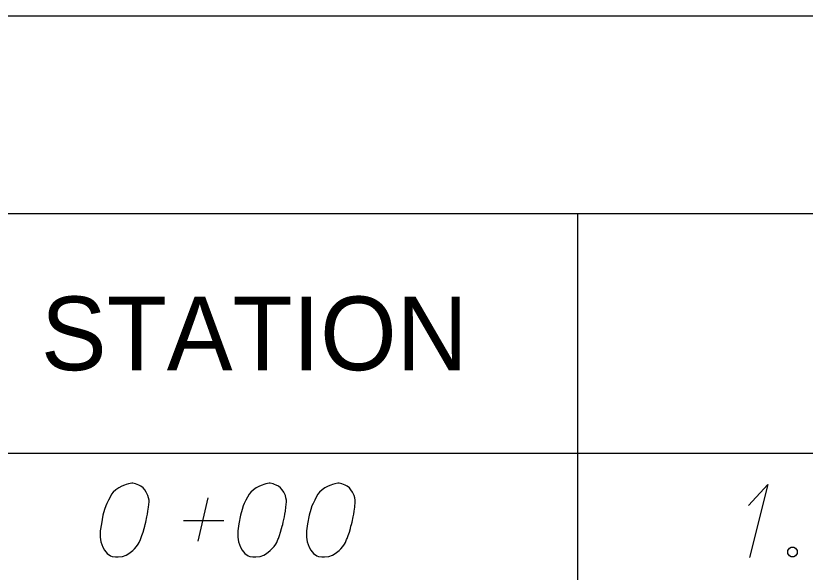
# Model space of a CAD drawing. Extents: x 2074207 to 2076812, y 516372 to 523312.
# Drawn here: x 2076345.6 to 2076397, y 518658.9 to 518695.1 of the extents above; entities that cross this region are included whole.
import ezdxf

# ---------------------------------------------------------------- set-up
doc = ezdxf.new("R2010")
doc.units = 0
for name, color, linetype in [('Prop DirtTable_ Soil Test Results - Outline (Major)', 7, 'Continuous'), ('Prop DirtTable_ Soil Test Results - Outline (Minor)', 7, 'Continuous'), ('Prop DirtTable_ Soil Test Results - Tx (Header - Small)', 7, 'Continuous'), ('Prop DirtTable_ Soil Test Results - Tx (Sample Data)', 7, 'Continuous')]:
    doc.layers.add(name, color=color, linetype=linetype)

msp = doc.modelspace()

# ---------------------------------------------------------------- linework, layer by layer
at = {"layer": 'Prop DirtTable_ Soil Test Results - Outline (Major)'}
for p, q in [((2076260.609, 518695.101), (2076811.903, 518695.101)), ((2076260.609, 518666.616), (2076811.903, 518666.616)), ((2076260.609, 518666.616), (2076811.903, 518666.616))]:
    msp.add_line(p, q, dxfattribs=at)
at = {"layer": 'Prop DirtTable_ Soil Test Results - Outline (Minor)'}
for p, q in [((2076260.609, 518682.216), (2076811.903, 518682.216)), ((2076382.2, 518682.216), (2076382.2, 518657.816))]:
    msp.add_line(p, q, dxfattribs=at)
at = {"layer": 'Prop DirtTable_ Soil Test Results - Tx (Sample Data)'}
for points in [[(2076353.232, 518664.65), (2076353.162, 518664.65), (2076352.95, 518664.612), (2076352.809, 518664.574), (2076352.703, 518664.536), (2076352.527, 518664.461), (2076352.315, 518664.347), (2076352.139, 518664.234), (2076351.962, 518664.083), (2076351.856, 518663.932), (2076351.751, 518663.743), (2076351.645, 518663.554), (2076351.539, 518663.327), (2076351.468, 518663.176), (2076351.398, 518662.949), (2076351.292, 518662.571), (2076351.186, 518662.004), (2076351.116, 518661.55), (2076351.116, 518661.135), (2076351.151, 518660.832), (2076351.292, 518660.492), (2076351.398, 518660.303), (2076351.574, 518660.076), (2076351.786, 518659.925), (2076351.892, 518659.887), (2076352.103, 518659.85), (2076352.28, 518659.85), (2076352.562, 518659.887), (2076352.809, 518659.963), (2076352.985, 518660.076), (2076353.232, 518660.265), (2076353.338, 518660.379), (2076353.479, 518660.53), (2076353.585, 518660.681), (2076353.655, 518660.795), (2076353.726, 518660.983), (2076353.761, 518661.059), (2076353.832, 518661.248), (2076353.902, 518661.475), (2076353.973, 518661.702), (2076354.008, 518661.853), (2076354.043, 518661.966), (2076354.079, 518662.117), (2076354.149, 518662.458), (2076354.185, 518662.646), (2076354.22, 518662.835), (2076354.255, 518663.1), (2076354.29, 518663.44), (2076354.29, 518663.554), (2076354.255, 518663.705), (2076354.22, 518663.856), (2076354.114, 518664.083), (2076354.008, 518664.234), (2076353.902, 518664.347), (2076353.761, 518664.461), (2076353.62, 518664.536), (2076353.514, 518664.574), (2076353.409, 518664.612), (2076353.232, 518664.65)], [(2076362.192, 518664.65), (2076362.122, 518664.65), (2076361.91, 518664.612), (2076361.769, 518664.574), (2076361.663, 518664.536), (2076361.487, 518664.461), (2076361.275, 518664.347), (2076361.099, 518664.234), (2076360.922, 518664.083), (2076360.816, 518663.932), (2076360.711, 518663.743), (2076360.605, 518663.554), (2076360.499, 518663.327), (2076360.428, 518663.176), (2076360.358, 518662.949), (2076360.252, 518662.571), (2076360.146, 518662.004), (2076360.076, 518661.55), (2076360.076, 518661.135), (2076360.111, 518660.832), (2076360.252, 518660.492), (2076360.358, 518660.303), (2076360.534, 518660.076), (2076360.746, 518659.925), (2076360.852, 518659.887), (2076361.063, 518659.85), (2076361.24, 518659.85), (2076361.522, 518659.887), (2076361.769, 518659.963), (2076361.945, 518660.076), (2076362.192, 518660.265), (2076362.298, 518660.379), (2076362.439, 518660.53), (2076362.545, 518660.681), (2076362.615, 518660.795), (2076362.686, 518660.983), (2076362.721, 518661.059), (2076362.792, 518661.248), (2076362.862, 518661.475), (2076362.933, 518661.702), (2076362.968, 518661.853), (2076363.003, 518661.966), (2076363.039, 518662.117), (2076363.109, 518662.458), (2076363.145, 518662.646), (2076363.18, 518662.835), (2076363.215, 518663.1), (2076363.25, 518663.44), (2076363.25, 518663.554), (2076363.215, 518663.705), (2076363.18, 518663.856), (2076363.074, 518664.083), (2076362.968, 518664.234), (2076362.862, 518664.347), (2076362.721, 518664.461), (2076362.58, 518664.536), (2076362.474, 518664.574), (2076362.369, 518664.612), (2076362.192, 518664.65)], [(2076366.672, 518664.65), (2076366.602, 518664.65), (2076366.39, 518664.612), (2076366.249, 518664.574), (2076366.143, 518664.536), (2076365.967, 518664.461), (2076365.755, 518664.347), (2076365.579, 518664.234), (2076365.402, 518664.083), (2076365.296, 518663.932), (2076365.191, 518663.743), (2076365.085, 518663.554), (2076364.979, 518663.327), (2076364.908, 518663.176), (2076364.838, 518662.949), (2076364.732, 518662.571), (2076364.626, 518662.004), (2076364.556, 518661.55), (2076364.556, 518661.135), (2076364.591, 518660.832), (2076364.732, 518660.492), (2076364.838, 518660.303), (2076365.014, 518660.076), (2076365.226, 518659.925), (2076365.332, 518659.887), (2076365.543, 518659.85), (2076365.72, 518659.85), (2076366.002, 518659.887), (2076366.249, 518659.963), (2076366.425, 518660.076), (2076366.672, 518660.265), (2076366.778, 518660.379), (2076366.919, 518660.53), (2076367.025, 518660.681), (2076367.095, 518660.795), (2076367.166, 518660.983), (2076367.201, 518661.059), (2076367.272, 518661.248), (2076367.342, 518661.475), (2076367.413, 518661.702), (2076367.448, 518661.853), (2076367.483, 518661.966), (2076367.519, 518662.117), (2076367.589, 518662.458), (2076367.625, 518662.646), (2076367.66, 518662.835), (2076367.695, 518663.1), (2076367.73, 518663.44), (2076367.73, 518663.554), (2076367.695, 518663.705), (2076367.66, 518663.856), (2076367.554, 518664.083), (2076367.448, 518664.234), (2076367.342, 518664.347), (2076367.201, 518664.461), (2076367.06, 518664.536), (2076366.954, 518664.574), (2076366.849, 518664.612), (2076366.672, 518664.65)], [(2076393.34, 518663.213), (2076394.61, 518664.574), (2076393.411, 518659.812)], [(2076357.5, 518660.87), (2076358.135, 518663.705)], [(2076356.548, 518662.231), (2076359.158, 518662.231)], [(2076396.127, 518660.492), (2076396.304, 518660.492), (2076396.409, 518660.417), (2076396.515, 518660.265), (2076396.515, 518660.076), (2076396.409, 518659.925), (2076396.304, 518659.85), (2076396.127, 518659.85), (2076396.021, 518659.925), (2076395.916, 518660.076), (2076395.916, 518660.265), (2076396.021, 518660.417), (2076396.127, 518660.492)]]:
    msp.add_lwpolyline(points, dxfattribs=at)

# ---------------------------------------------------------------- texts
at = {"layer": 'Prop DirtTable_ Soil Test Results - Tx (Header - Small)'}
msp.add_text('STATION', height=4.8, dxfattribs=at).set_placement((2076347.248, 518672.016))

doc.saveas('drawing.dxf')
